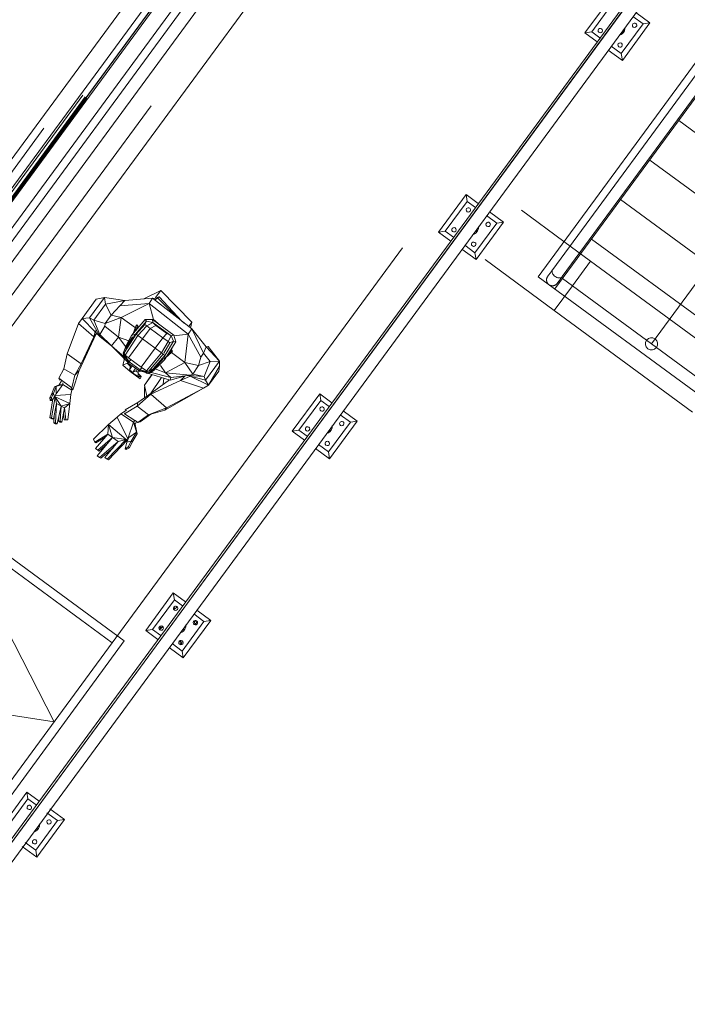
# Model space of a CAD drawing. Header units: metres. Extents: x 135583 to 135939, y 457896 to 458258.
# Tile 391 of 599: x 135820.57 to 135823.29, y 457950.76 to 457954.78. Entities that reach past the tile are written whole.
import ezdxf

# ---------------------------------------------------------------- set-up
doc = ezdxf.new("R2010")
doc.units = ezdxf.units.M
doc.linetypes.add('Hidden', pattern=[4, 2, -2])
doc.layers.add('NIEUWE INSTALLATIE', color=250, linetype='Continuous', lineweight=0)

msp = doc.modelspace()

# ---------------------------------------------------------------- linework, layer by layer
at = {"layer": 'NIEUWE INSTALLATIE', "linetype": 'Hidden'}
for p, q in [((135820.9494, 457952.2334), (135826.4556, 457959.7281)), ((135820.9494, 457952.2334), (135826.4556, 457959.7281)), ((135820.0934, 457953.4821), (135823.1899, 457957.6969)), ((135820.0934, 457953.4821), (135823.1899, 457957.6969)), ((135823.1972, 457957.6915), (135820.1007, 457953.4768)), ((135823.1972, 457957.6915), (135820.1007, 457953.4768)), ((135823.2069, 457957.6844), (135820.1104, 457953.4696)), ((135823.2069, 457957.6844), (135820.1104, 457953.4696)), ((135820.1145, 457953.4666), (135823.211, 457957.6814)), ((135820.1145, 457953.4666), (135823.211, 457957.6814)), ((135823.2142, 457957.6791), (135820.1177, 457953.4643)), ((135823.2142, 457957.6791), (135820.1177, 457953.4643)), ((135823.4757, 457957.6482), (135820.2726, 457953.2884)), ((135823.4757, 457957.6482), (135820.2726, 457953.2884)), ((135820.1975, 457953.4057), (135823.294, 457957.6204)), ((135820.1975, 457953.4057), (135823.294, 457957.6204)), ((135820.2082, 457953.3358), (135823.3639, 457957.6311)), ((135820.2082, 457953.3358), (135823.3639, 457957.6311)), ((135820.1547, 457953.6852), (135823.0144, 457957.5777)), ((135820.1547, 457953.6852), (135823.0144, 457957.5777)), ((135823.039, 457957.5563), (135820.1825, 457953.6682)), ((135823.039, 457957.5563), (135820.1825, 457953.6682)), ((135823.0907, 457957.5182), (135820.2342, 457953.6302)), ((135823.0907, 457957.5182), (135820.2342, 457953.6302)), ((135823.0961, 457957.5143), (135820.2396, 457953.6263)), ((135823.0961, 457957.5143), (135820.2396, 457953.6263)), ((135820.2323, 457953.6287), (135823.0829, 457957.5088)), ((135820.2323, 457953.6287), (135823.0829, 457957.5088)), ((135820.2387, 457953.6239), (135823.0894, 457957.5041)), ((135820.2387, 457953.6239), (135823.0894, 457957.5041)), ((135820.2913, 457953.5882), (135823.1478, 457957.4763)), ((135820.2913, 457953.5882), (135823.1478, 457957.4763)), ((135822.6861, 457953.7271), (135824.0881, 457955.6354)), ((135822.7915, 457953.8705), (135822.9001, 457953.7907)), ((135822.7915, 457953.8705), (135822.9001, 457953.7907)), ((135822.7915, 457953.8705), (135822.9001, 457953.7907)), ((135822.7915, 457953.8705), (135822.9001, 457953.7907)), ((135822.8261, 457953.69), (135822.9001, 457953.7907)), ((135822.8261, 457953.69), (135822.9001, 457953.7907)), ((135822.8261, 457953.69), (135822.9001, 457953.7907)), ((135822.8261, 457953.69), (135822.9001, 457953.7907)), ((135822.9001, 457953.7907), (135823.4642, 457953.3763)), ((135822.9001, 457953.7907), (135823.4642, 457953.3763)), ((135822.9001, 457953.7907), (135823.4642, 457953.3763)), ((135822.9001, 457953.7907), (135823.4642, 457953.3763)), ((135823.5484, 457953.0936), (135822.6861, 457953.7271)), ((135820.3047, 457952.707), (135820.9494, 457952.2334)), ((135821.2043, 457952.3824), (135821.2009, 457952.3685)), ((135821.2009, 457952.3685), (135821.2149, 457952.3797)), ((135821.2149, 457952.3797), (135821.2043, 457952.3824)), ((135821.1417, 457952.2879), (135821.1543, 457952.2968)), ((135821.1468, 457952.2972), (135821.1427, 457952.2898)), ((135821.1543, 457952.2968), (135821.1468, 457952.2972)), ((135821.2955, 457952.3205), (135821.2829, 457952.3219)), ((135821.2829, 457952.3219), (135821.2875, 457952.306)), ((135821.2875, 457952.306), (135821.2955, 457952.3205)), ((135821.1427, 457952.2898), (135821.1417, 457952.2879)), ((135820.4757, 457951.5887), (135820.9494, 457952.2334)), ((135821.2329, 457952.2346), (135821.2237, 457952.2413)), ((135821.2237, 457952.2413), (135821.2306, 457952.2254)), ((135821.2306, 457952.2254), (135821.2329, 457952.2346))]:
    msp.add_line(p, q, dxfattribs=at)
at = {"layer": 'NIEUWE INSTALLATIE'}
for p, q in [((135820.2413, 457953.1191), (135823.5806, 457957.6643)), ((135823.58, 457955.5742), (135816.8257, 457946.3806)), ((135816.8368, 457946.3823), (135823.5864, 457955.5694)), ((135823.5871, 457955.5689), (135816.838, 457946.3825)), ((135816.9056, 457946.3928), (135823.626, 457955.5403)), ((135824.0776, 457955.4776), (135822.7546, 457953.6768)), ((135823.9827, 457955.4398), (135822.7456, 457953.756)), ((135822.7845, 457953.7274), (135824.0209, 457955.4103)), ((135823.1486, 457953.4531), (135824.5192, 457955.3187)), ((135822.9893, 457954.8748), (135822.8768, 457954.7217)), ((135822.9048, 457954.726), (135822.9936, 457954.8469)), ((135823.0728, 457954.7887), (135823.1144, 457954.7581)), ((135823.1424, 457954.7623), (135823.0846, 457954.8048)), ((135823.1144, 457954.7581), (135823.0256, 457954.6372)), ((135823.0299, 457954.6092), (135823.1424, 457954.7623)), ((135823.1424, 457954.7623), (135823.1144, 457954.7581)), ((135822.8768, 457954.7217), (135822.9048, 457954.726)), ((135822.8768, 457954.7217), (135822.9267, 457954.685)), ((135822.9386, 457954.7011), (135822.9048, 457954.726)), ((135823.0256, 457954.6372), (135822.984, 457954.6678)), ((135822.9721, 457954.6517), (135823.0299, 457954.6092)), ((135823.0256, 457954.6372), (135823.0299, 457954.6092)), ((135823.2596, 457954.3642), (135823.9849, 457953.8313)), ((135823.1412, 457954.203), (135823.8665, 457953.6702)), ((135822.3923, 457954.0622), (135822.2798, 457953.9091)), ((135822.3923, 457954.0622), (135822.3966, 457954.0343)), ((135822.4422, 457954.0255), (135822.3923, 457954.0622)), ((135822.3077, 457953.9134), (135822.3966, 457954.0343)), ((135822.3966, 457954.0343), (135822.4304, 457954.0094)), ((135823.0228, 457954.0418), (135823.7481, 457953.509)), ((135822.5454, 457953.9497), (135822.4876, 457953.9922)), ((135822.618, 457953.998), (135822.7915, 457953.8705)), ((135822.618, 457953.998), (135822.7915, 457953.8705)), ((135822.5174, 457953.9455), (135822.4286, 457953.8246)), ((135822.4329, 457953.7966), (135822.5454, 457953.9497)), ((135822.4758, 457953.9761), (135822.5174, 457953.9455)), ((135822.5454, 457953.9497), (135822.5174, 457953.9455)), ((135822.2798, 457953.9091), (135822.3077, 457953.9134)), ((135822.2798, 457953.9091), (135822.3297, 457953.8724)), ((135822.3416, 457953.8885), (135822.3077, 457953.9134)), ((135822.9044, 457953.8807), (135823.6297, 457953.3478)), ((135822.3751, 457953.8391), (135822.4329, 457953.7966)), ((135822.4286, 457953.8246), (135822.387, 457953.8552)), ((135822.4286, 457953.8246), (135822.4329, 457953.7966)), ((135822.7521, 457953.5893), (135822.47, 457953.7965)), ((135822.7521, 457953.5893), (135822.47, 457953.7965)), ((135822.7859, 457953.7195), (135823.5112, 457953.1866)), ((135821.0785, 457953.6369), (135821.1476, 457953.6708)), ((135821.1476, 457953.6708), (135821.1261, 457953.6417)), ((135821.274, 457953.5417), (135821.1476, 457953.6708)), ((135822.7521, 457953.5893), (135822.8261, 457953.69)), ((135822.7521, 457953.5893), (135822.8261, 457953.69)), ((135820.8839, 457953.6351), (135820.8264, 457953.5568)), ((135820.8562, 457953.559), (135820.9176, 457953.6426)), ((135820.8839, 457953.6351), (135820.9176, 457953.6426)), ((135821.0007, 457953.6298), (135820.9176, 457953.6426)), ((135820.9176, 457953.6426), (135820.9218, 457953.6154)), ((135821.0007, 457953.6298), (135820.9218, 457953.6154)), ((135821.0007, 457953.6298), (135820.9808, 457953.6082)), ((135821.1001, 457953.6172), (135820.9808, 457953.6082)), ((135821.1001, 457953.6172), (135820.9859, 457953.5603)), ((135821.1128, 457953.64), (135821.0007, 457953.6298)), ((135821.1128, 457953.64), (135821.1001, 457953.6172)), ((135821.1169, 457953.5525), (135821.1001, 457953.6172)), ((135821.2583, 457953.4929), (135821.1001, 457953.6172)), ((135821.2736, 457953.5138), (135821.1128, 457953.64)), ((135821.115, 457953.6383), (135821.1336, 457953.6409)), ((135821.1235, 457953.6316), (135821.1336, 457953.6409)), ((135821.1325, 457953.6417), (135821.14, 457953.6442)), ((135821.1336, 457953.6409), (135821.2146, 457953.5601)), ((135821.1382, 457953.6417), (135821.14, 457953.6442)), ((135821.2334, 457953.5454), (135821.14, 457953.6442)), ((135820.8738, 457953.5501), (135820.9218, 457953.6154)), ((135820.9449, 457953.5702), (135820.9218, 457953.6154)), ((135820.9808, 457953.6082), (135820.9449, 457953.5702)), ((135823.3162, 457953.1748), (135822.7521, 457953.5893)), ((135823.3162, 457953.1748), (135822.7521, 457953.5893)), ((135820.811, 457953.5358), (135820.8264, 457953.5568)), ((135820.8264, 457953.5568), (135820.8562, 457953.559)), ((135820.8797, 457953.5015), (135820.8264, 457953.5568)), ((135820.9004, 457953.4823), (135820.8562, 457953.559)), ((135820.8562, 457953.559), (135820.8738, 457953.5501)), ((135820.899, 457953.4913), (135820.8738, 457953.5501)), ((135820.9199, 457953.5363), (135820.8738, 457953.5501)), ((135820.9449, 457953.5702), (135820.9199, 457953.5363)), ((135820.9859, 457953.5603), (135820.9199, 457953.5363)), ((135820.9449, 457953.5702), (135820.9859, 457953.5603)), ((135820.9859, 457953.5603), (135820.975, 457953.4797)), ((135821.0438, 457953.5177), (135820.9859, 457953.5603)), ((135821.0835, 457953.5525), (135821.0279, 457953.4866)), ((135821.0889, 457953.5449), (135821.0436, 457953.4931)), ((135821.0826, 457953.5315), (135821.0889, 457953.5449)), ((135821.0835, 457953.5525), (135821.1127, 457953.5528)), ((135821.0889, 457953.5449), (135821.0835, 457953.5525)), ((135821.0889, 457953.5449), (135821.1146, 457953.5405)), ((135821.0896, 457953.5263), (135821.1146, 457953.5405)), ((135821.1997, 457953.4888), (135821.1127, 457953.5528)), ((135821.1146, 457953.5405), (135821.1127, 457953.5528)), ((135821.1899, 457953.4852), (135821.1146, 457953.5405)), ((135821.1146, 457953.5405), (135821.127, 457953.5278)), ((135821.1449, 457953.5292), (135821.1169, 457953.5525)), ((135821.1449, 457953.5292), (135821.1169, 457953.5525)), ((135821.1449, 457953.5292), (135821.1169, 457953.5525)), ((135821.2431, 457953.5378), (135821.2319, 457953.547)), ((135821.274, 457953.5417), (135821.2609, 457953.5238)), ((135821.2678, 457953.5173), (135821.274, 457953.5417)), ((135820.7649, 457953.4128), (135820.811, 457953.5358)), ((135820.8746, 457953.4811), (135820.811, 457953.5358)), ((135820.8746, 457953.4811), (135820.8797, 457953.5015)), ((135820.8854, 457953.5083), (135820.8797, 457953.5015)), ((135820.9004, 457953.4823), (135820.8797, 457953.5015)), ((135820.899, 457953.4913), (135820.9194, 457953.5246)), ((135820.9199, 457953.5363), (135820.9194, 457953.5246)), ((135820.9194, 457953.5246), (135820.975, 457953.4797)), ((135821.0334, 457953.4931), (135821.0493, 457953.5305)), ((135821.0413, 457953.5147), (135821.0339, 457953.4948)), ((135821.0352, 457953.4953), (135821.0459, 457953.5258)), ((135821.0493, 457953.5305), (135821.0358, 457953.4959)), ((135821.0459, 457953.5258), (135821.0413, 457953.5147)), ((135821.0426, 457953.504), (135821.0526, 457953.5241)), ((135821.0493, 457953.5305), (135821.0459, 457953.5258)), ((135821.0826, 457953.5315), (135821.0468, 457953.4926)), ((135821.0468, 457953.509), (135821.0547, 457953.523)), ((135821.0547, 457953.523), (135821.0468, 457953.509)), ((135821.054, 457953.5271), (135821.0493, 457953.5305)), ((135821.0529, 457953.5162), (135821.0547, 457953.523)), ((135821.0896, 457953.5263), (135821.0538, 457953.4874)), ((135821.0547, 457953.523), (135821.054, 457953.5271)), ((135821.1038, 457953.5159), (135821.0726, 457953.4736)), ((135821.0896, 457953.5263), (135821.0826, 457953.5315)), ((135821.1038, 457953.5159), (135821.0896, 457953.5263)), ((135821.1038, 457953.5159), (135821.127, 457953.5278)), ((135821.1555, 457953.4779), (135821.1038, 457953.5159)), ((135821.1717, 457953.495), (135821.127, 457953.5278)), ((135821.2736, 457953.5138), (135821.2583, 457953.4929)), ((135821.3322, 457953.4402), (135821.2736, 457953.5138)), ((135821.2736, 457953.5138), (135821.3217, 457953.415)), ((135820.8148, 457953.3439), (135820.8823, 457953.4912)), ((135820.8805, 457953.4889), (135820.8219, 457953.3709)), ((135820.8219, 457953.3709), (135820.8746, 457953.4811)), ((135820.8746, 457953.4811), (135820.8858, 457953.4958)), ((135820.881, 457953.4922), (135820.8746, 457953.4811)), ((135820.9004, 457953.4823), (135820.899, 457953.4913)), ((135820.9455, 457953.4451), (135820.899, 457953.4913)), ((135820.9004, 457953.4823), (135820.9455, 457953.4451)), ((135820.9455, 457953.4451), (135820.975, 457953.4797)), ((135821.0167, 457953.4654), (135820.975, 457953.4797)), ((135820.975, 457953.4797), (135821.0046, 457953.4406)), ((135821.0468, 457953.4926), (135820.9979, 457953.4162)), ((135821.0237, 457953.4697), (135821.0012, 457953.4355)), ((135821.0538, 457953.4874), (135821.0015, 457953.4063)), ((135821.0317, 457953.4819), (135821.0047, 457953.4402)), ((135821.0436, 457953.4931), (135821.0059, 457953.4321)), ((135821.0279, 457953.4866), (135821.0092, 457953.4514)), ((135821.0092, 457953.4514), (135821.0279, 457953.4866)), ((135821.0726, 457953.4736), (135821.0156, 457953.396)), ((135821.0436, 457953.4931), (135821.0279, 457953.4866)), ((135821.0468, 457953.4926), (135821.0436, 457953.4931)), ((135821.0538, 457953.4874), (135821.0468, 457953.4926)), ((135821.0726, 457953.4736), (135821.0538, 457953.4874)), ((135821.1244, 457953.4356), (135821.0726, 457953.4736)), ((135821.1555, 457953.4779), (135821.1244, 457953.4356)), ((135821.1767, 457953.4623), (135821.1503, 457953.4166)), ((135821.1555, 457953.4779), (135821.1717, 457953.495)), ((135821.1767, 457953.4623), (135821.1555, 457953.4779)), ((135821.1837, 457953.4572), (135821.1592, 457953.4146)), ((135821.2082, 457953.4609), (135821.1619, 457953.3881)), ((135821.1645, 457953.4066), (135821.1994, 457953.4637)), ((135821.1899, 457953.4852), (135821.1717, 457953.495)), ((135821.1767, 457953.4623), (135821.1899, 457953.4852)), ((135821.1837, 457953.4572), (135821.1767, 457953.4623)), ((135821.1994, 457953.4637), (135821.1837, 457953.4572)), ((135821.1899, 457953.4852), (135821.1997, 457953.4888)), ((135821.1994, 457953.4637), (135821.1899, 457953.4852)), ((135821.2082, 457953.4609), (135821.1994, 457953.4637)), ((135821.2082, 457953.4609), (135821.1997, 457953.4888)), ((135821.2005, 457953.4863), (135821.2583, 457953.4929)), ((135821.2583, 457953.4929), (135821.2458, 457953.3774)), ((135821.2583, 457953.4929), (135821.3099, 457953.3989)), ((135820.9455, 457953.4451), (135821.0146, 457953.377)), ((135820.9455, 457953.4451), (135821.0094, 457953.3893)), ((135821.0092, 457953.4514), (135820.9938, 457953.4156)), ((135821.0012, 457953.4355), (135820.9977, 457953.4245)), ((135821.0059, 457953.4321), (135820.9979, 457953.4162)), ((135821.0014, 457953.4066), (135820.9979, 457953.4162)), ((135821.0092, 457953.4514), (135821.0059, 457953.4321)), ((135821.0092, 457953.4514), (135821.0059, 457953.4321)), ((135821.1244, 457953.4356), (135821.0674, 457953.358)), ((135821.1503, 457953.4166), (135821.0885, 457953.3424)), ((135821.1503, 457953.4166), (135821.1244, 457953.4356)), ((135821.1573, 457953.4114), (135821.1503, 457953.4166)), ((135821.1909, 457953.4177), (135821.1667, 457953.3956)), ((135821.1742, 457953.4074), (135821.1928, 457953.4252)), ((135821.1928, 457953.4252), (135821.1742, 457953.4074)), ((135821.1742, 457953.4066), (135821.1951, 457953.4234)), ((135821.1917, 457953.4187), (135821.1753, 457953.4066)), ((135821.1754, 457953.4066), (135821.1951, 457953.4234)), ((135821.1777, 457953.4129), (135821.1887, 457953.4245)), ((135821.1777, 457953.4129), (135821.1887, 457953.4245)), ((135821.1887, 457953.4245), (135821.1801, 457953.4167)), ((135821.1917, 457953.4187), (135821.1824, 457953.411)), ((135821.1928, 457953.4252), (135821.1887, 457953.4245)), ((135821.1909, 457953.4177), (135821.2458, 457953.3774)), ((135821.1925, 457953.4362), (135821.1914, 457953.4239)), ((135821.1917, 457953.4187), (135821.1951, 457953.4234)), ((135821.1951, 457953.4234), (135821.1928, 457953.4252)), ((135821.3322, 457953.4402), (135821.3217, 457953.415)), ((135821.3322, 457953.4402), (135821.3404, 457953.4424)), ((135821.3322, 457953.4402), (135821.3861, 457953.3821)), ((135821.3861, 457953.3821), (135821.3404, 457953.4424)), ((135820.7512, 457953.3504), (135820.7649, 457953.4128)), ((135820.8219, 457953.3709), (135820.7649, 457953.4128)), ((135820.9995, 457953.3919), (135820.9923, 457953.3664)), ((135821.0181, 457953.3796), (135820.9938, 457953.4156)), ((135820.9953, 457953.3924), (135820.9998, 457953.3931)), ((135820.9956, 457953.413), (135820.9957, 457953.4034)), ((135820.9957, 457953.4034), (135821.0086, 457953.391)), ((135821.0021, 457953.4023), (135820.9957, 457953.4034)), ((135820.9957, 457953.4034), (135821.0039, 457953.4007)), ((135821.0156, 457953.396), (135821.0015, 457953.4063)), ((135821.0041, 457953.4003), (135821.017, 457953.3732)), ((135821.0142, 457953.3752), (135821.0056, 457953.3859)), ((135821.0181, 457953.3796), (135821.0145, 457953.3857)), ((135821.0674, 457953.358), (135821.0156, 457953.396)), ((135821.0181, 457953.3796), (135821.017, 457953.3732)), ((135821.025, 457953.3891), (135821.0181, 457953.3796)), ((135821.0628, 457953.3468), (135821.0181, 457953.3796)), ((135821.1573, 457953.4114), (135821.099, 457953.3419)), ((135821.1635, 457953.405), (135821.1165, 457953.3509)), ((135821.1589, 457953.3939), (135821.1223, 457953.3538)), ((135821.1619, 457953.3881), (135821.1339, 457953.3598)), ((135821.1339, 457953.3598), (135821.1619, 457953.3881)), ((135821.1564, 457953.3904), (135821.1589, 457953.3939)), ((135821.1635, 457953.405), (135821.1573, 457953.4114)), ((135821.1619, 457953.3881), (135821.1635, 457953.405)), ((135821.2458, 457953.3774), (135821.1664, 457953.3351)), ((135821.1824, 457953.411), (135821.1708, 457953.402)), ((135821.2458, 457953.3774), (135821.301, 457953.3648)), ((135821.2458, 457953.3774), (135821.2785, 457953.3288)), ((135821.3099, 457953.3989), (135821.301, 457953.3648)), ((135821.301, 457953.3648), (135821.3492, 457953.3812)), ((135821.3217, 457953.415), (135821.3099, 457953.3989)), ((135821.3217, 457953.415), (135821.3492, 457953.3812)), ((135821.3241, 457953.3197), (135821.3492, 457953.3812)), ((135821.3293, 457953.3048), (135821.3861, 457953.3821)), ((135821.3492, 457953.3812), (135821.3861, 457953.3821)), ((135821.3861, 457953.3821), (135821.3871, 457953.3616)), ((135820.7315, 457953.3126), (135820.7512, 457953.3504)), ((135820.7969, 457953.3249), (135820.7512, 457953.3504)), ((135820.7887, 457953.266), (135820.8148, 457953.3439)), ((135820.7969, 457953.3249), (135820.8219, 457953.3709)), ((135820.7969, 457953.3249), (135820.8148, 457953.3439)), ((135820.9923, 457953.3664), (135821.0098, 457953.3737)), ((135821.0218, 457953.3408), (135820.9923, 457953.3664)), ((135821.0237, 457953.3609), (135821.0098, 457953.3737)), ((135821.057, 457953.3438), (135821.017, 457953.3732)), ((135821.0256, 457953.3669), (135821.019, 457953.3464)), ((135821.0311, 457953.3629), (135821.019, 457953.3464)), ((135821.019, 457953.3464), (135821.0332, 457953.336)), ((135821.0636, 457953.3101), (135821.0218, 457953.3408)), ((135821.0218, 457953.3408), (135821.055, 457953.3203)), ((135821.0434, 457953.3538), (135821.0332, 457953.336)), ((135821.0526, 457953.3471), (135821.0332, 457953.336)), ((135821.0549, 457953.3366), (135821.0458, 457953.3432)), ((135821.0568, 457953.344), (135821.0549, 457953.3366)), ((135821.0549, 457953.3366), (135821.055, 457953.3203)), ((135821.0628, 457953.3468), (135821.057, 457953.3438)), ((135821.102, 457953.3361), (135821.057, 457953.3438)), ((135821.0605, 457953.3413), (135821.0617, 457953.3404)), ((135821.068, 457953.342), (135821.0617, 457953.3404)), ((135821.0628, 457953.3468), (135821.0697, 457953.3562)), ((135821.102, 457953.3361), (135821.0628, 457953.3468)), ((135821.0885, 457953.3424), (135821.0674, 457953.358)), ((135821.0842, 457953.3366), (135821.0675, 457953.3418)), ((135821.0921, 457953.3325), (135821.077, 457953.3404)), ((135821.0915, 457953.3366), (135821.0846, 457953.3388)), ((135821.0921, 457953.3325), (135821.0879, 457953.3385)), ((135821.099, 457953.3419), (135821.0885, 457953.3424)), ((135821.0915, 457953.3366), (135821.0921, 457953.3325)), ((135821.1061, 457953.3367), (135821.0921, 457953.3325)), ((135821.1165, 457953.3509), (135821.099, 457953.3419)), ((135821.1339, 457953.3598), (135821.102, 457953.3361)), ((135821.1042, 457953.3446), (135821.102, 457953.3361)), ((135821.188, 457953.3152), (135821.1025, 457953.3381)), ((135821.1212, 457953.3474), (135821.1061, 457953.3367)), ((135821.1188, 457953.3491), (135821.1084, 457953.3427)), ((135821.1223, 457953.3538), (135821.1129, 457953.3472)), ((135821.1339, 457953.3598), (135821.1165, 457953.3509)), ((135821.1339, 457953.3598), (135821.1165, 457953.3509)), ((135821.1188, 457953.3491), (135821.1212, 457953.3474)), ((135821.1295, 457953.3575), (135821.1212, 457953.3474)), ((135821.1212, 457953.3474), (135821.1223, 457953.3538)), ((135821.1664, 457953.3351), (135821.1237, 457953.3505)), ((135821.1466, 457953.3644), (135821.1664, 457953.3351)), ((135821.301, 457953.3648), (135821.2785, 457953.3288)), ((135821.3871, 457953.3616), (135821.3422, 457953.2841)), ((135821.3422, 457953.2841), (135821.3846, 457953.3418)), ((135821.3871, 457953.3616), (135821.3846, 457953.3418)), ((135820.7837, 457953.2742), (135820.7315, 457953.3126)), ((135820.7315, 457953.3126), (135820.7374, 457953.3042)), ((135820.7332, 457953.2852), (135820.7428, 457953.3024)), ((135820.7969, 457953.3249), (135820.7837, 457953.2742)), ((135821.0667, 457953.3198), (135821.0549, 457953.3327)), ((135821.055, 457953.3203), (135821.0667, 457953.3198)), ((135821.0667, 457953.3198), (135821.0605, 457953.3258)), ((135821.0605, 457953.3147), (135821.0636, 457953.3101)), ((135821.0667, 457953.3198), (135821.0636, 457953.3101)), ((135821.1103, 457953.3286), (135821.0811, 457953.2838)), ((135821.1103, 457953.3286), (135821.0811, 457953.2838)), ((135821.1118, 457953.3281), (135821.0811, 457953.2838)), ((135821.1849, 457953.3054), (135821.089, 457953.3352)), ((135821.105, 457953.2495), (135821.1498, 457953.3163)), ((135821.2281, 457953.303), (135821.1068, 457953.2474)), ((135821.1821, 457953.3063), (135821.1118, 457953.2542)), ((135821.1569, 457953.289), (135821.1602, 457953.3131)), ((135821.1664, 457953.3351), (135821.2677, 457953.325)), ((135821.1664, 457953.3351), (135821.188, 457953.3152)), ((135821.2483, 457953.3226), (135821.1849, 457953.3054)), ((135821.188, 457953.3152), (135821.1849, 457953.3054)), ((135821.2677, 457953.325), (135821.188, 457953.3152)), ((135821.188, 457953.3152), (135821.2127, 457953.3186)), ((135821.2281, 457953.303), (135821.2449, 457953.3217)), ((135821.2673, 457953.321), (135821.2281, 457953.303)), ((135821.3216, 457953.2724), (135821.2281, 457953.303)), ((135821.2677, 457953.325), (135821.2552, 457953.3245)), ((135821.2578, 457953.3238), (135821.3293, 457953.3048)), ((135821.2605, 457953.3241), (135821.3241, 457953.3197)), ((135821.3422, 457953.2841), (135821.2673, 457953.321)), ((135821.2785, 457953.3288), (135821.2677, 457953.325)), ((135821.2785, 457953.3288), (135821.3241, 457953.3197)), ((135821.3293, 457953.3048), (135821.3241, 457953.3197)), ((135821.3293, 457953.3048), (135821.3422, 457953.2841)), ((135820.7028, 457953.2508), (135820.7136, 457953.2777)), ((135820.7211, 457953.2801), (135820.7095, 457953.2508)), ((135820.7474, 457953.2876), (135820.7136, 457953.2777)), ((135820.7136, 457953.2777), (135820.7332, 457953.2852)), ((135820.7211, 457953.2801), (135820.7136, 457953.2777)), ((135820.7474, 457953.2876), (135820.7203, 457953.2497)), ((135820.7211, 457953.2801), (135820.7203, 457953.2497)), ((135820.7474, 457953.2876), (135820.7211, 457953.2801)), ((135820.7474, 457953.2876), (135820.7332, 457953.2852)), ((135820.7483, 457953.2943), (135820.7474, 457953.2876)), ((135820.7837, 457953.2638), (135820.7474, 457953.2876)), ((135820.7837, 457953.2638), (135820.7798, 457953.2464)), ((135820.7831, 457953.2747), (135820.7837, 457953.2638)), ((135820.7837, 457953.2742), (135820.7887, 457953.266)), ((135821.0809, 457953.2328), (135821.0811, 457953.2774)), ((135821.0811, 457953.2838), (135821.0904, 457953.2394)), ((135821.3216, 457953.2724), (135821.1631, 457953.1827)), ((135821.3216, 457953.2724), (135821.1702, 457953.1924)), ((135821.3422, 457953.2841), (135821.3216, 457953.2724)), ((135820.7028, 457953.2508), (135820.6949, 457953.2335)), ((135820.6949, 457953.2335), (135820.6956, 457953.2219)), ((135820.7016, 457953.2335), (135820.6949, 457953.2335)), ((135820.7071, 457953.2283), (135820.6952, 457953.1505)), ((135820.7017, 457953.2314), (135820.6956, 457953.2219)), ((135820.7023, 457953.2219), (135820.6956, 457953.2219)), ((135820.7095, 457953.2508), (135820.7016, 457953.2335)), ((135820.7016, 457953.2335), (135820.7023, 457953.2219)), ((135820.7163, 457953.2362), (135820.7019, 457953.1506)), ((135820.7139, 457953.2373), (135820.7023, 457953.2219)), ((135820.7095, 457953.2508), (135820.7028, 457953.2508)), ((135820.7028, 457953.2508), (135820.7048, 457953.2406)), ((135820.7139, 457953.2373), (135820.7095, 457953.2508)), ((135820.7203, 457953.2497), (135820.7139, 457953.2373)), ((135820.7766, 457953.2098), (135820.7163, 457953.2362)), ((135820.7163, 457953.2362), (135820.7218, 457953.2092)), ((135820.7163, 457953.2362), (135820.7402, 457953.1994)), ((135820.7164, 457953.2421), (135820.7798, 457953.2464)), ((135820.7798, 457953.2464), (135820.7766, 457953.2098)), ((135821.1068, 457953.2474), (135821.0504, 457953.199)), ((135821.1118, 457953.2542), (135821.053, 457953.2135)), ((135821.1118, 457953.2542), (135821.1068, 457953.2474)), ((135821.1702, 457953.1924), (135821.1068, 457953.2474)), ((135821.7953, 457953.2496), (135821.6828, 457953.0965)), ((135821.7107, 457953.1008), (135821.7996, 457953.2217)), ((135821.7953, 457953.2496), (135821.7996, 457953.2217)), ((135821.8452, 457953.2129), (135821.7953, 457953.2496)), ((135821.7996, 457953.2217), (135821.8334, 457953.1968)), ((135820.7093, 457953.1467), (135820.7218, 457953.2092)), ((135820.7218, 457953.2092), (135820.7174, 457953.1312)), ((135820.7218, 457953.2092), (135820.7402, 457953.1994)), ((135820.7247, 457953.1273), (135820.7402, 457953.1994)), ((135820.7402, 457953.1994), (135820.7365, 457953.1378)), ((135820.7766, 457953.2098), (135820.7402, 457953.1994)), ((135820.7402, 457953.1994), (135820.7549, 457953.1916)), ((135820.7438, 457953.134), (135820.7549, 457953.1916)), ((135820.7766, 457953.2098), (135820.7549, 457953.1916)), ((135820.7549, 457953.1916), (135820.7593, 457953.1425)), ((135820.7766, 457953.2098), (135820.7681, 457953.1434)), ((135821.0069, 457953.1827), (135820.9846, 457953.1669)), ((135821.0504, 457953.199), (135820.9994, 457953.1679)), ((135821.053, 457953.2135), (135821.0017, 457953.1836)), ((135821.0504, 457953.199), (135821.053, 457953.2135)), ((135821.0504, 457953.199), (135821.0965, 457953.1632)), ((135821.1702, 457953.1924), (135821.0965, 457953.1632)), ((135821.1631, 457953.1827), (135821.1063, 457953.1656)), ((135821.1631, 457953.1827), (135821.1702, 457953.1924)), ((135821.9484, 457953.1371), (135821.8906, 457953.1796)), ((135820.7019, 457953.1506), (135820.6952, 457953.1505)), ((135820.7026, 457953.1466), (135820.6952, 457953.1505)), ((135820.7019, 457953.1506), (135820.7093, 457953.1467)), ((135820.7093, 457953.1467), (135820.7026, 457953.1466)), ((135820.7124, 457953.1624), (135820.7107, 457953.1312)), ((135820.7309, 457953.1561), (135820.7298, 457953.1378)), ((135820.7298, 457953.1378), (135820.7371, 457953.1339)), ((135820.7365, 457953.1378), (135820.7298, 457953.1378)), ((135820.7365, 457953.1378), (135820.7438, 457953.134)), ((135820.7503, 457953.1678), (135820.7526, 457953.1425)), ((135820.7593, 457953.1425), (135820.7526, 457953.1425)), ((135820.7593, 457953.1425), (135820.7681, 457953.1434)), ((135820.9694, 457953.1539), (135820.9344, 457953.1233)), ((135820.9846, 457953.1669), (135820.9694, 457953.1539)), ((135821.0131, 457953.0655), (135820.9694, 457953.1539)), ((135820.9846, 457953.1669), (135821.0359, 457953.1332)), ((135820.9999, 457953.1715), (135820.9994, 457953.1679)), ((135821.0413, 457953.1406), (135820.9994, 457953.1679)), ((135821.0413, 457953.1406), (135821.0359, 457953.1332)), ((135821.0538, 457953.1324), (135821.0427, 457953.1396)), ((135821.0431, 457953.1239), (135821.0484, 457953.1359)), ((135821.0965, 457953.1632), (135821.0538, 457953.1324)), ((135821.0636, 457953.1348), (135821.0538, 457953.1324)), ((135821.1063, 457953.1656), (135821.0636, 457953.1348)), ((135821.0965, 457953.1632), (135821.1063, 457953.1656)), ((135821.8359, 457952.984), (135821.9484, 457953.1371)), ((135821.8788, 457953.1635), (135821.9204, 457953.1329)), ((135821.9484, 457953.1371), (135821.9204, 457953.1329)), ((135820.7107, 457953.1312), (135820.718, 457953.1273)), ((135820.7174, 457953.1312), (135820.7107, 457953.1312)), ((135820.7174, 457953.1312), (135820.7247, 457953.1273)), ((135820.7247, 457953.1273), (135820.718, 457953.1273)), ((135820.7438, 457953.134), (135820.7371, 457953.1339)), ((135820.9344, 457953.1233), (135820.8728, 457953.064)), ((135820.9344, 457953.1233), (135820.9316, 457953.0851)), ((135820.9344, 457953.1233), (135821.0057, 457953.0628)), ((135820.9344, 457953.1233), (135820.9504, 457953.0713)), ((135821.0359, 457953.1332), (135821.0131, 457953.0655)), ((135821.0359, 457953.1332), (135821.0476, 457953.0924)), ((135821.0359, 457953.1332), (135821.0431, 457953.1239)), ((135821.0503, 457953.0865), (135821.0431, 457953.1239)), ((135821.6828, 457953.0965), (135821.7107, 457953.1008)), ((135821.6828, 457953.0965), (135821.7327, 457953.0598)), ((135821.7446, 457953.0759), (135821.7107, 457953.1008)), ((135821.9204, 457953.1329), (135821.8316, 457953.012)), ((135820.8783, 457953.0518), (135820.8728, 457953.064)), ((135820.9316, 457953.0851), (135820.8783, 457953.0518)), ((135820.8809, 457953.0258), (135820.9316, 457953.0851)), ((135820.9202, 457953.0718), (135820.8829, 457953.0485)), ((135820.8882, 457952.9963), (135820.9504, 457953.0713)), ((135820.9504, 457953.0713), (135820.8903, 457953.0189)), ((135821.0057, 457953.0628), (135820.9288, 457952.9826)), ((135820.9504, 457953.0713), (135820.9316, 457953.0851)), ((135821.0102, 457953.0595), (135820.9333, 457952.9792)), ((135821.0057, 457953.0628), (135820.9504, 457953.0713)), ((135820.9739, 457953.0541), (135820.9504, 457953.0713)), ((135821.0057, 457953.0628), (135820.9739, 457953.0541)), ((135821.0131, 457953.0655), (135821.0057, 457953.0628)), ((135821.0057, 457953.0628), (135821.0102, 457953.0595)), ((135821.0171, 457953.0706), (135821.0091, 457953.0523)), ((135821.0091, 457953.0523), (135821.0262, 457953.0558)), ((135821.0262, 457953.0558), (135821.0144, 457953.0323)), ((135821.0476, 457953.0924), (135821.0171, 457953.0706)), ((135821.0476, 457953.0924), (135821.0262, 457953.0558)), ((135821.0262, 457953.0558), (135821.0308, 457953.0525)), ((135821.0308, 457953.0525), (135821.0503, 457953.0865)), ((135821.0476, 457953.0924), (135821.0503, 457953.0865)), ((135820.8783, 457953.0518), (135820.8829, 457953.0485)), ((135820.8903, 457953.0189), (135820.8809, 457953.0258)), ((135820.8903, 457953.0189), (135820.8949, 457953.0155)), ((135820.9283, 457953.0447), (135820.8949, 457953.0155)), ((135820.9739, 457953.0541), (135820.8976, 457952.9894)), ((135820.9524, 457953.0286), (135820.9022, 457952.986)), ((135820.9194, 457952.9895), (135820.9739, 457953.0541)), ((135821.0091, 457953.0523), (135821.002, 457953.0253)), ((135821.0144, 457953.0323), (135821.002, 457953.0253)), ((135821.002, 457953.0253), (135821.0066, 457953.022)), ((135821.0089, 457953.0292), (135821.0066, 457953.022)), ((135821.019, 457953.029), (135821.0066, 457953.022)), ((135821.0144, 457953.0323), (135821.019, 457953.029)), ((135821.0308, 457953.0525), (135821.019, 457953.029)), ((135821.7781, 457953.0265), (135821.8359, 457952.984)), ((135821.8316, 457953.012), (135821.79, 457953.0426)), ((135820.8976, 457952.9894), (135820.8882, 457952.9963)), ((135820.8976, 457952.9894), (135820.9022, 457952.986)), ((135820.9194, 457952.9895), (135820.9288, 457952.9826)), ((135820.9288, 457952.9826), (135820.9333, 457952.9792)), ((135821.8316, 457953.012), (135821.8359, 457952.984)), ((135820.9983, 457952.2409), (135820.2972, 457952.756)), ((135820.7125, 457951.911), (135820.3047, 457952.707)), ((135821.1983, 457952.437), (135821.0858, 457952.2839)), ((135821.1983, 457952.437), (135821.2026, 457952.4091)), ((135821.2482, 457952.4003), (135821.1983, 457952.437)), ((135821.1137, 457952.2882), (135821.2026, 457952.4091)), ((135821.2026, 457952.4091), (135821.2364, 457952.3842)), ((135821.2818, 457952.3509), (135821.3234, 457952.3203)), ((135821.3514, 457952.3245), (135821.2936, 457952.367)), ((135821.3234, 457952.3203), (135821.2346, 457952.1994)), ((135821.2389, 457952.1714), (135821.3514, 457952.3245)), ((135821.3514, 457952.3245), (135821.3234, 457952.3203)), ((135821.0858, 457952.2839), (135821.1137, 457952.2882)), ((135821.0858, 457952.2839), (135821.1357, 457952.2472)), ((135821.1476, 457952.2633), (135821.1137, 457952.2882)), ((135820.4832, 457951.5398), (135820.9983, 457952.2409)), ((135821.1811, 457952.2139), (135821.2389, 457952.1714)), ((135821.2346, 457952.1994), (135821.193, 457952.23)), ((135821.2346, 457952.1994), (135821.2389, 457952.1714)), ((135819.7821, 457952.0549), (135820.7125, 457951.911)), ((135820.6013, 457951.6244), (135820.4888, 457951.4713)), ((135820.6013, 457951.6244), (135820.6055, 457951.5965)), ((135820.6512, 457951.5877), (135820.6013, 457951.6244)), ((135820.5167, 457951.4756), (135820.6055, 457951.5965)), ((135820.6055, 457951.5965), (135820.6394, 457951.5716)), ((135820.6828, 457951.5397), (135820.7264, 457951.5077)), ((135820.7544, 457951.5119), (135820.6947, 457951.5558)), ((135820.7264, 457951.5077), (135820.6376, 457951.3868)), ((135820.6419, 457951.3588), (135820.7544, 457951.5119)), ((135820.7544, 457951.5119), (135820.7264, 457951.5077)), ((135820.6376, 457951.3868), (135820.594, 457951.4188)), ((135820.5822, 457951.4027), (135820.6419, 457951.3588)), ((135820.6376, 457951.3868), (135820.6419, 457951.3588))]:
    msp.add_line(p, q, dxfattribs=at)
at = {"layer": 'NIEUWE INSTALLATIE', "flags": 128}
for points in [[(135822.7456, 457953.756), (135822.7438, 457953.7536), (135822.7421, 457953.7513), (135822.7405, 457953.7491), (135822.739, 457953.747), (135822.7375, 457953.745), (135822.7361, 457953.7431), (135822.7348, 457953.7413), (135822.7335, 457953.7396), (135822.7323, 457953.738), (135822.7313, 457953.7365), (135822.7303, 457953.7351), (135822.7293, 457953.7339), (135822.7285, 457953.7328), (135822.7278, 457953.7318), (135822.7271, 457953.7309), (135822.7266, 457953.7301), (135822.7261, 457953.7295), (135822.7258, 457953.729), (135822.7255, 457953.7287), (135822.7253, 457953.7284), (135822.7252, 457953.7283)], [(135822.7292, 457953.6954), (135822.7289, 457953.6957), (135822.7282, 457953.6964), (135822.7275, 457953.6971), (135822.7268, 457953.6978), (135822.7262, 457953.6985), (135822.7256, 457953.6992), (135822.725, 457953.7), (135822.7245, 457953.7008), (135822.7239, 457953.7016), (135822.7235, 457953.7025), (135822.723, 457953.7033), (135822.7226, 457953.7042), (135822.7222, 457953.7051), (135822.7219, 457953.706), (135822.7216, 457953.7069), (135822.7213, 457953.7079), (135822.7211, 457953.7088), (135822.7209, 457953.7097), (135822.7208, 457953.7107), (135822.7207, 457953.7117), (135822.7206, 457953.7126), (135822.7205, 457953.7136), (135822.7205, 457953.7145), (135822.7206, 457953.7155), (135822.7207, 457953.7165), (135822.7208, 457953.7174), (135822.7209, 457953.7184), (135822.7211, 457953.7193), (135822.7214, 457953.7203), (135822.7216, 457953.7212), (135822.7219, 457953.7221), (135822.7223, 457953.723), (135822.7227, 457953.7239), (135822.7231, 457953.7248), (135822.7235, 457953.7256), (135822.724, 457953.7265), (135822.7245, 457953.7273), (135822.7251, 457953.7281), (135822.7252, 457953.7283)], [(135822.7252, 457953.7283), (135822.7253, 457953.7284), (135822.7254, 457953.7285), (135822.7257, 457953.7289), (135822.726, 457953.7293), (135822.7264, 457953.7299), (135822.7269, 457953.7306), (135822.7275, 457953.7314), (135822.7282, 457953.7324), (135822.729, 457953.7335), (135822.7293, 457953.7339)], [(135822.7642, 457953.6997), (135822.7636, 457953.6989), (135822.7629, 457953.6982), (135822.7623, 457953.6975), (135822.7616, 457953.6968), (135822.7609, 457953.6961), (135822.7602, 457953.6955), (135822.7594, 457953.6949), (135822.7587, 457953.6943), (135822.7579, 457953.6938), (135822.757, 457953.6932), (135822.7562, 457953.6928), (135822.7554, 457953.6923), (135822.7545, 457953.6919), (135822.7536, 457953.6915), (135822.7527, 457953.6912), (135822.7518, 457953.6909), (135822.7508, 457953.6906), (135822.7499, 457953.6904), (135822.7489, 457953.6902), (135822.748, 457953.6901), (135822.747, 457953.69), (135822.7461, 457953.6899), (135822.7451, 457953.6898), (135822.7441, 457953.6898), (135822.7432, 457953.6899), (135822.7422, 457953.69), (135822.7413, 457953.6901), (135822.7403, 457953.6902), (135822.7394, 457953.6904), (135822.7384, 457953.6907), (135822.7375, 457953.6909), (135822.7366, 457953.6912), (135822.7357, 457953.6916), (135822.7348, 457953.692), (135822.7339, 457953.6924), (135822.7331, 457953.6928), (135822.7322, 457953.6933), (135822.7316, 457953.6937)], [(135822.7642, 457953.6997), (135822.7642, 457953.6998), (135822.7643, 457953.7), (135822.7646, 457953.7003), (135822.7649, 457953.7007), (135822.7653, 457953.7013), (135822.7658, 457953.702), (135822.7665, 457953.7028), (135822.7672, 457953.7038), (135822.7679, 457953.7049), (135822.7688, 457953.7061), (135822.7698, 457953.7074), (135822.7708, 457953.7088), (135822.772, 457953.7103), (135822.7732, 457953.712), (135822.7745, 457953.7138), (135822.7759, 457953.7156), (135822.7773, 457953.7176), (135822.7788, 457953.7197), (135822.7804, 457953.7219), (135822.7821, 457953.7241), (135822.7838, 457953.7265), (135822.7845, 457953.7274)], [(135822.7679, 457953.7048), (135822.7673, 457953.704), (135822.7666, 457953.703), (135822.7659, 457953.7021), (135822.7654, 457953.7014), (135822.765, 457953.7008), (135822.7646, 457953.7003), (135822.7644, 457953.7), (135822.7642, 457953.6998), (135822.7642, 457953.6997)], [(135822.7845, 457953.7274), (135822.7841, 457953.7269), (135822.7839, 457953.7265)]]:
    msp.add_lwpolyline(points, dxfattribs=at)
at = {"layer": 'NIEUWE INSTALLATIE', "extrusion": (0, 0, -1)}
for centre, major_axis, start_param, end_param in [((135823.0795, 457954.7527), (0.00136, -0.0089), 5.497787, 8.63938), ((135823.0795, 457954.7527), (-0.00685, -0.00583), 1.338973, 4.480565), ((135822.9397, 457954.7313), (-0.00215, -0.00874), 5.105088, 8.246681), ((135822.9397, 457954.7313), (-0.00533, -0.00725), 1.570796, 4.712389), ((135823.0096, 457954.742), (-0.0113, -0.029), 4.45059, 5.497787), ((135823.0096, 457954.742), (0.0142, -0.022), 5.658662, 6.182261), ((135823.0203, 457954.6721), (-0.00533, -0.00725), 4.712389, 7.853982), ((135823.0203, 457954.6721), (-0.00533, -0.00725), 1.570796, 4.712389), ((135822.4019, 457953.9993), (0.00136, -0.0089), 5.497787, 8.63938), ((135822.4019, 457953.9993), (0.00725, -0.00533), 3.141593, 6.283185), ((135822.4825, 457953.9401), (0.00136, -0.0089), 5.497787, 8.63938), ((135822.4825, 457953.9401), (-0.00685, -0.00583), 1.338973, 4.480565), ((135822.3427, 457953.9187), (-0.00215, -0.00874), 5.105088, 8.246681), ((135822.3427, 457953.9187), (-0.00533, -0.00725), 1.570796, 4.712389), ((135822.4126, 457953.9294), (0.0067, -0.0304), 4.844988, 6.086182), ((135822.4126, 457953.9294), (0.0142, -0.022), 5.658662, 6.182261), ((135822.4233, 457953.8595), (-0.00533, -0.00725), 4.712389, 7.853982), ((135822.4233, 457953.8595), (-0.00533, -0.00725), 1.570796, 4.712389), ((135821.8049, 457953.1867), (0.00136, -0.0089), 5.497787, 8.63938), ((135821.8049, 457953.1867), (0.00725, -0.00533), 3.141593, 6.283185), ((135821.8855, 457953.1275), (-0.00685, -0.00583), 1.338973, 4.480565), ((135821.7457, 457953.1061), (-0.00215, -0.00874), 5.105088, 8.246681), ((135821.7457, 457953.1061), (-0.00533, -0.00725), 1.570796, 4.712389), ((135821.8156, 457953.1168), (0.0067, -0.0304), 4.844988, 6.086182), ((135821.8156, 457953.1168), (0.0142, -0.022), 5.658662, 6.182261), ((135821.8855, 457953.1275), (0.00136, -0.0089), 5.497787, 8.63938), ((135821.8263, 457953.0469), (-0.00533, -0.00725), 1.570796, 4.712389), ((135821.8263, 457953.0469), (-0.00533, -0.00725), 4.712389, 7.853982), ((135821.2079, 457952.3741), (0.00136, -0.0089), 5.497787, 8.63938), ((135821.2079, 457952.3741), (0.00725, -0.00533), 3.141593, 6.283185), ((135821.1487, 457952.2935), (-0.00215, -0.00874), 5.105088, 8.246681), ((135821.1487, 457952.2935), (-0.00533, -0.00725), 1.570796, 4.712389), ((135821.2186, 457952.3042), (0.0067, -0.0304), 4.844988, 6.086182), ((135821.2186, 457952.3042), (0.0142, -0.022), 5.658662, 6.182261), ((135821.2885, 457952.3149), (0.00136, -0.0089), 5.497787, 8.63938), ((135821.2885, 457952.3149), (-0.00685, -0.00583), 1.338973, 4.480565), ((135821.2293, 457952.2343), (-0.00533, -0.00725), 4.712389, 7.853982), ((135821.2293, 457952.2343), (-0.00533, -0.00725), 1.570796, 4.712389), ((135820.6109, 457951.5615), (0.00725, -0.00533), 3.141593, 6.283185), ((135820.6109, 457951.5615), (0.00136, -0.0089), 5.497787, 8.63938), ((135820.6216, 457951.4916), (0.0067, -0.0304), 4.844988, 6.086182), ((135820.6915, 457951.5023), (0.00136, -0.0089), 5.497787, 8.63938), ((135820.6915, 457951.5023), (-0.00685, -0.00583), 1.338973, 4.480565), ((135820.6216, 457951.4916), (0.0142, -0.022), 5.658662, 6.182261), ((135820.6323, 457951.4217), (-0.00533, -0.00725), 4.712389, 7.853982), ((135820.6323, 457951.4217), (-0.00533, -0.00725), 1.570796, 4.712389)]:
    msp.add_ellipse(centre, major_axis=major_axis, ratio=1, start_param=start_param, end_param=end_param, dxfattribs=at)
at = {"layer": 'NIEUWE INSTALLATIE'}
msp.add_ellipse((135823.1486, 457953.4531), major_axis=(0.0148, 0.0201), ratio=1, dxfattribs=at)
for points in [[(135822.7553, 457953.7284), (135822.753, 457953.7301), (135822.7489, 457953.7339), (135822.7446, 457953.7407), (135822.7429, 457953.7476), (135822.7438, 457953.7537), (135822.7461, 457953.7569), (135822.7476, 457953.7581)], [(135822.7859, 457953.7299), (135822.7852, 457953.7281), (135822.7829, 457953.725), (135822.7773, 457953.7223), (135822.7702, 457953.7219), (135822.7625, 457953.7239), (135822.7575, 457953.7267), (135822.7553, 457953.7284)]]:
    msp.add_open_spline(points, degree=3, dxfattribs=at)

doc.saveas('drawing.dxf')
